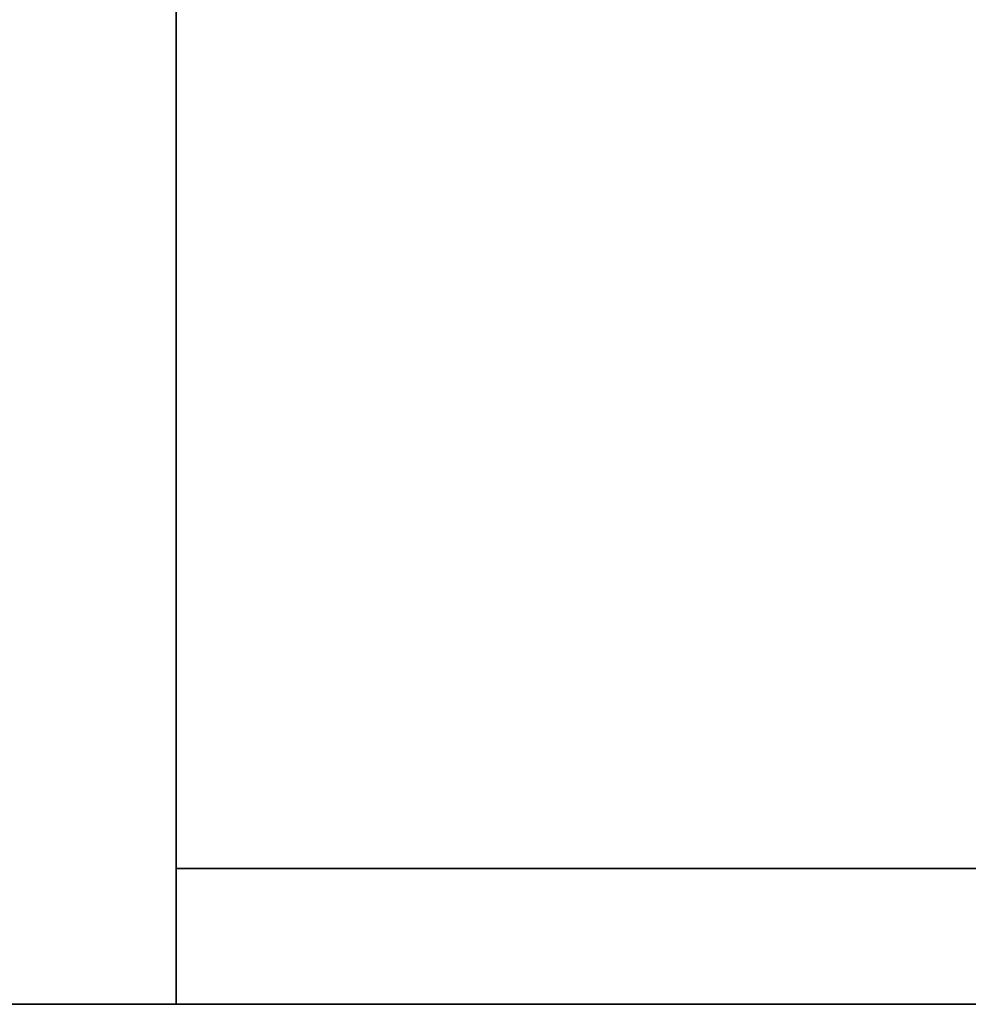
# Model space of a CAD drawing. Extents: x 248.8 to 273, y 2872.5 to 2876.7.
# Tile 260 of 656: x 258.7484 to 258.8148, y 2872.5215 to 2872.5904. Entities that reach past the tile are written whole.
import ezdxf

# ---------------------------------------------------------------- set-up
doc = ezdxf.new("R2010")
doc.units = 0
doc.header["$LTSCALE"] = 150
doc.header["$MEASUREMENT"] = 0
doc.layers.add('3DFACE_SHAPE', color=7, linetype='CONTINUOUS')

msp = doc.modelspace()

# ---------------------------------------------------------------- linework, layer by layer
at = {"layer": '3DFACE_SHAPE', "color": 13}
for points, invisible_edges in [([(258.856187, 2872.521516, -0.1905), (258.856187, 2876.721516, -0.1905), (258.759337, 2872.521516, -0.1905)], 2), ([(258.856187, 2876.721516, -0.1905), (258.759337, 2876.721516, -0.1905), (258.759337, 2872.521516, -0.1905)], 12), ([(258.759337, 2876.721516, -0.0095), (258.856187, 2872.684666, -0.0095), (258.856187, 2872.558366, -0.0095)], 13), ([(258.759337, 2872.521516, -0.0095), (258.759337, 2876.721516, -0.0095), (258.856187, 2872.558366, -0.0095)], 14), ([(258.759337, 2872.521516), (258.759337, 2876.721516), (258.759337, 2872.521516, -0.0095)], 2), ([(258.759337, 2876.721516), (258.759337, 2876.721516, -0.0095), (258.759337, 2872.521516, -0.0095)], 12), ([(258.959337, 2872.521516), (258.959337, 2876.721516), (258.759337, 2872.521516)], 2), ([(258.959337, 2876.721516), (258.759337, 2876.721516), (258.759337, 2872.521516)], 12), ([(258.759337, 2872.521516, -0.2), (258.759337, 2876.721516, -0.2), (258.959337, 2872.521516, -0.2)], 2), ([(258.759337, 2876.721516, -0.2), (258.959337, 2876.721516, -0.2), (258.959337, 2872.521516, -0.2)], 12), ([(258.759337, 2872.521516, -0.1905), (258.759337, 2876.721516, -0.1905), (258.759337, 2872.521516, -0.2)], 2), ([(258.759337, 2876.721516, -0.1905), (258.759337, 2876.721516, -0.2), (258.759337, 2872.521516, -0.2)], 12), ([(258.759337, 2872.721516), (254.959337, 2872.721516), (258.759337, 2872.521516)], 2), ([(254.959337, 2872.721516), (254.959337, 2872.521516), (258.759337, 2872.521516)], 12), ([(258.759337, 2872.521516, -0.2), (254.959337, 2872.521516, -0.2), (258.759337, 2872.721516, -0.2)], 2), ([(254.959337, 2872.521516, -0.2), (254.959337, 2872.721516, -0.2), (258.759337, 2872.721516, -0.2)], 12), ([(258.759337, 2872.521516), (258.759337, 2872.624666, -0.0095), (258.759337, 2872.721516)], 3), ([(258.759337, 2872.721516, -0.2), (258.759337, 2872.618366, -0.1905), (258.759337, 2872.521516, -0.2)], 3), ([(258.759337, 2872.618366, -0.0095), (258.759337, 2872.624666, -0.0095), (258.759337, 2872.521516)], 14), ([(258.759337, 2872.521516, -0.0095), (254.959337, 2872.521516, -0.0095), (258.759337, 2872.618366, -0.0095)], 2), ([(254.959337, 2872.521516, -0.0095), (254.959337, 2872.618366, -0.0095), (258.759337, 2872.618366, -0.0095)], 12), ([(258.759337, 2872.618366, -0.1905), (254.959337, 2872.618366, -0.1905), (258.759337, 2872.521516, -0.1905)], 2), ([(254.959337, 2872.618366, -0.1905), (254.959337, 2872.521516, -0.1905), (258.759337, 2872.521516, -0.1905)], 12), ([(258.759337, 2872.521516, -0.0095), (258.759337, 2872.618366, -0.0095), (258.759337, 2872.521516)], 2), ([(258.759337, 2872.618366, -0.1905), (258.759337, 2872.521516, -0.1905), (258.759337, 2872.521516, -0.2)], 12), ([(258.856187, 2872.521516, -0.0095), (258.759337, 2872.521516, -0.0095), (258.856187, 2872.558366, -0.0095)], 2), ([(258.759337, 2872.531016, -1), (258.856187, 2872.531016, -1), (258.759337, 2872.521516, -1)], 2), ([(258.856187, 2872.531016, -1), (258.862487, 2872.531016, -1), (258.759337, 2872.521516, -1)], 15), ([(258.759337, 2872.521516, -1), (258.862487, 2872.531016, -1), (258.959337, 2872.521516, -1)], 3), ([(258.959337, 2872.521516, -0.2), (258.856187, 2872.531016, -0.2), (258.759337, 2872.521516, -0.2)], 3), ([(258.856187, 2872.531016, -0.2), (258.759337, 2872.531016, -0.2), (258.759337, 2872.521516, -0.2)], 12), ([(258.759337, 2872.531016, -1), (258.759337, 2872.531016, -0.2), (258.856187, 2872.531016, -1)], 2), ([(258.759337, 2872.531016, -0.2), (258.856187, 2872.531016, -0.2), (258.856187, 2872.531016, -1)], 12), ([(258.759337, 2872.521516, -1), (258.759337, 2872.521516, -0.2), (258.759337, 2872.531016, -1)], 2), ([(258.759337, 2872.521516, -0.2), (258.759337, 2872.531016, -0.2), (258.759337, 2872.531016, -1)], 12), ([(258.759337, 2872.521516), (254.959337, 2872.521516), (258.759337, 2872.521516, -0.0095)], 2), ([(254.959337, 2872.521516), (254.959337, 2872.521516, -0.0095), (258.759337, 2872.521516, -0.0095)], 12), ([(258.759337, 2872.521516, -0.1905), (254.959337, 2872.521516, -0.1905), (258.759337, 2872.521516, -0.2)], 2), ([(254.959337, 2872.521516, -0.1905), (254.959337, 2872.521516, -0.2), (258.759337, 2872.521516, -0.2)], 12), ([(258.959337, 2872.521516, -1), (258.959337, 2872.521516, -0.2), (258.759337, 2872.521516, -1)], 2), ([(258.959337, 2872.521516, -0.2), (258.759337, 2872.521516, -0.2), (258.759337, 2872.521516, -1)], 12), ([(258.759337, 2872.521516, -0.0095), (258.856187, 2872.521516, -0.0095), (258.759337, 2872.521516)], 2), ([(258.856187, 2872.521516, -0.0095), (258.862487, 2872.521516, -0.0095), (258.759337, 2872.521516)], 15), ([(258.759337, 2872.521516), (258.862487, 2872.521516, -0.0095), (258.959337, 2872.521516)], 3), ([(258.959337, 2872.521516, -0.2), (258.856187, 2872.521516, -0.1905), (258.759337, 2872.521516, -0.2)], 3), ([(258.856187, 2872.521516, -0.1905), (258.759337, 2872.521516, -0.1905), (258.759337, 2872.521516, -0.2)], 12)]:
    msp.add_3dface(points, dxfattribs=dict(at, invisible_edges=invisible_edges))

doc.saveas('drawing.dxf')
